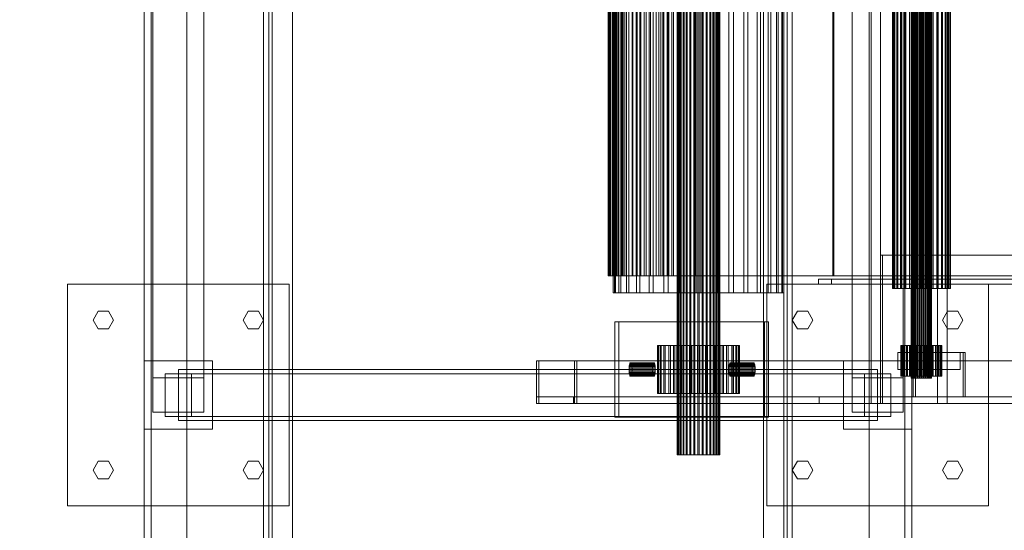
# Model space of a CAD drawing. Header units: millimetres. Extents: x -3490 to 61924, y -72580 to 6847.
# Tile 502 of 656: x 18422 to 18999, y -20979 to -20680. Entities that reach past the tile are written whole.
import ezdxf

# ---------------------------------------------------------------- set-up
doc = ezdxf.new("R2010")
doc.units = ezdxf.units.MM
for name, color, linetype, lineweight in [('COTAS_P', 1, 'Continuous', 0), ('superior_C10', 7, 'Continuous', 0), ('superior_C11', 7, 'Continuous', 0)]:
    doc.layers.add(name, color=color, linetype=linetype, lineweight=lineweight)
doc.dimstyles.new('R19_100', dxfattribs={"dimtxt": 250, "dimasz": 150, "dimexe": 150, "dimexo": 80, "dimgap": 100, "dimtad": 1, "dimtih": 1, "dimtoh": 1, "dimdsep": 46, "dimcen": 0.09, "dimadec": 0, "dimazin": 0, "dimtfac": 1, "dimtdec": 4, "dimtofl": 0, "dimtmove": 0, "dimatfit": 3, "dimfxl": 1, "dimtolj": 1, "dimtzin": 0, "dimarcsym": 0})

# ---------------------------------------------------------------- blocks, each defined once
blk = doc.blocks.new('DIM_R29_39')
at = {"layer": 'COTAS_P'}
for p, q in [((17820, -18060), (17775, -18210)), ((18720, -18060), (17820, -18060)), ((17820, -21300), (17820, -18060)), ((17820, -18060), (17865, -18210)), ((17820, -21300), (17775, -21150)), ((17820, -21300), (17865, -21150)), ((18720, -21300), (17820, -21300))]:
    blk.add_line(p, q, dxfattribs=at)
blk.add_text('3240 P', height=250, rotation=90, dxfattribs=at).set_placement((17720, -19680))

msp = doc.modelspace()

# ---------------------------------------------------------------- linework, layer by layer
at = {"layer": 'superior_C10'}
for p, q in [((18807.505, -20425), (18807.505, -20935)), ((18807.677, -20425), (18807.677, -20935)), ((18807.813, -20935), (18807.813, -20425)), ((18808.323, -20425), (18808.323, -20935)), ((18808.589, -20425), (18808.589, -20935)), ((18809.418, -20425), (18809.418, -20935)), ((18809.804, -20425), (18809.804, -20935)), ((18810.919, -20425), (18810.919, -20935)), ((18811.41, -20425), (18811.41, -20935)), ((18812.769, -20425), (18812.769, -20935)), ((18813.347, -20425), (18813.347, -20935)), ((18814.897, -20425), (18814.897, -20935)), ((18815.539, -20425), (18815.539, -20935)), ((18817.222, -20425), (18817.222, -20935)), ((18817.903, -20425), (18817.903, -20935)), ((18819.653, -20425), (18819.653, -20935)), ((18820.347, -20425), (18820.347, -20935)), ((18822.097, -20425), (18822.097, -20935)), ((18822.778, -20425), (18822.778, -20935)), ((18824.461, -20425), (18824.461, -20935)), ((18825.103, -20425), (18825.103, -20935)), ((18826.653, -20425), (18826.653, -20935)), ((18827.231, -20425), (18827.231, -20935)), ((18828.59, -20425), (18828.59, -20935)), ((18829.081, -20425), (18829.081, -20935)), ((18830.196, -20425), (18830.196, -20935)), ((18830.582, -20425), (18830.582, -20935)), ((18831.411, -20425), (18831.411, -20935)), ((18831.677, -20425), (18831.677, -20935)), ((18832.187, -20425), (18832.187, -20935)), ((18832.323, -20425), (18832.323, -20935)), ((18832.495, -20425), (18832.495, -20935)), ((18921.187, -20905), (18921.187, -20455)), ((18926.744, -20455), (18926.744, -20905)), ((18960.186, -20455), (18960.186, -20905)), ((18965.743, -20905), (18965.743, -20455)), ((18944.691, -20470), (18944.691, -20890)), ((18944.774, -20470), (18944.774, -20890)), ((18944.839, -20890), (18944.839, -20470)), ((18945.084, -20470), (18945.084, -20890)), ((18945.211, -20470), (18945.211, -20890)), ((18945.609, -20470), (18945.609, -20890)), ((18945.795, -20470), (18945.795, -20890)), ((18946.33, -20470), (18946.33, -20890)), ((18946.566, -20470), (18946.566, -20890)), ((18947.218, -20470), (18947.218, -20890)), ((18947.495, -20470), (18947.495, -20890)), ((18948.24, -20470), (18948.24, -20890)), ((18948.548, -20470), (18948.548, -20890)), ((18949.355, -20470), (18949.355, -20890)), ((18949.682, -20470), (18949.682, -20890)), ((18950.522, -20470), (18950.522, -20890)), ((18950.856, -20470), (18950.856, -20890)), ((18951.695, -20470), (18951.695, -20890)), ((18952.022, -20470), (18952.022, -20890)), ((18952.83, -20470), (18952.83, -20890)), ((18953.138, -20470), (18953.138, -20890)), ((18953.882, -20470), (18953.882, -20890)), ((18954.16, -20470), (18954.16, -20890)), ((18954.812, -20470), (18954.812, -20890)), ((18955.048, -20470), (18955.048, -20890)), ((18955.583, -20470), (18955.583, -20890)), ((18955.768, -20470), (18955.768, -20890)), ((18956.166, -20470), (18956.166, -20890)), ((18956.294, -20470), (18956.294, -20890)), ((18956.539, -20470), (18956.539, -20890)), ((18956.604, -20470), (18956.604, -20890)), ((18956.686, -20470), (18956.686, -20890)), ((18770.019, -20520), (18770.019, -20840)), ((18770.709, -20520), (18770.709, -20840)), ((18771.251, -20840), (18771.251, -20520)), ((18773.292, -20520), (18773.292, -20840)), ((18774.356, -20520), (18774.356, -20840)), ((18777.671, -20520), (18777.671, -20840)), ((18779.215, -20520), (18779.215, -20840)), ((18783.676, -20520), (18783.676, -20840)), ((18785.641, -20520), (18785.641, -20840)), ((18791.077, -20520), (18791.077, -20840)), ((18793.388, -20520), (18793.388, -20840)), ((18799.589, -20520), (18799.589, -20840)), ((18802.157, -20520), (18802.157, -20840)), ((18808.886, -20520), (18808.886, -20840)), ((18811.612, -20520), (18811.612, -20840)), ((18818.611, -20520), (18818.611, -20840)), ((18821.389, -20520), (18821.389, -20840)), ((18828.388, -20520), (18828.388, -20840)), ((18831.114, -20520), (18831.114, -20840)), ((18837.843, -20520), (18837.843, -20840)), ((18840.411, -20520), (18840.411, -20840)), ((18846.612, -20520), (18846.612, -20840)), ((18848.923, -20520), (18848.923, -20840)), ((18854.359, -20520), (18854.359, -20840)), ((18856.324, -20520), (18856.324, -20840)), ((18860.785, -20520), (18860.785, -20840)), ((18862.329, -20520), (18862.329, -20840)), ((18865.644, -20520), (18865.644, -20840)), ((18866.708, -20520), (18866.708, -20840)), ((18868.749, -20520), (18868.749, -20840)), ((18869.291, -20520), (18869.291, -20840)), ((18869.981, -20520), (18869.981, -20840)), ((18933.695, -20522.5), (18933.695, -20837.5)), ((18933.93, -20522.5), (18933.93, -20837.5)), ((18934.114, -20837.5), (18934.114, -20522.5)), ((18934.808, -20522.5), (18934.808, -20837.5)), ((18935.17, -20522.5), (18935.17, -20837.5)), ((18936.297, -20522.5), (18936.297, -20837.5)), ((18936.822, -20522.5), (18936.822, -20837.5)), ((18938.339, -20522.5), (18938.339, -20837.5)), ((18939.007, -20522.5), (18939.007, -20837.5)), ((18940.855, -20522.5), (18940.855, -20837.5)), ((18941.641, -20522.5), (18941.641, -20837.5)), ((18943.749, -20522.5), (18943.749, -20837.5)), ((18944.622, -20522.5), (18944.622, -20837.5)), ((18946.91, -20522.5), (18946.91, -20837.5)), ((18947.837, -20522.5), (18947.837, -20837.5)), ((18950.216, -20522.5), (18950.216, -20837.5)), ((18951.161, -20522.5), (18951.161, -20837.5)), ((18953.541, -20522.5), (18953.541, -20837.5)), ((18954.467, -20522.5), (18954.467, -20837.5)), ((18956.755, -20522.5), (18956.755, -20837.5)), ((18957.628, -20522.5), (18957.628, -20837.5)), ((18959.737, -20522.5), (18959.737, -20837.5)), ((18960.523, -20522.5), (18960.523, -20837.5)), ((18962.371, -20522.5), (18962.371, -20837.5)), ((18963.039, -20522.5), (18963.039, -20837.5)), ((18964.556, -20522.5), (18964.556, -20837.5)), ((18965.081, -20522.5), (18965.081, -20837.5)), ((18966.208, -20522.5), (18966.208, -20837.5)), ((18966.569, -20522.5), (18966.569, -20837.5)), ((18967.264, -20522.5), (18967.264, -20837.5)), ((18967.448, -20522.5), (18967.448, -20837.5)), ((18967.682, -20522.5), (18967.682, -20837.5)), ((18767.038, -20530), (18767.038, -20830)), ((18767.23, -20530), (18767.23, -20830)), ((18767.751, -20530), (18767.751, -20830)), ((18768.326, -20530), (18768.326, -20830)), ((18769.359, -20530), (18769.359, -20830)), ((18770.035, -20830), (18770.035, -20530)), ((18770.217, -20830), (18770.217, -20530)), ((18770.306, -20530), (18770.306, -20830)), ((18770.709, -20830), (18770.709, -20530)), ((18771.251, -20830), (18771.251, -20530)), ((18771.833, -20530), (18771.833, -20830)), ((18772.225, -20830), (18772.225, -20530)), ((18773.118, -20830), (18773.118, -20530)), ((18773.136, -20530), (18773.136, -20830)), ((18774.559, -20830), (18774.559, -20530)), ((18775.131, -20530), (18775.131, -20830)), ((18775.788, -20830), (18775.788, -20530)), ((18776.767, -20530), (18776.767, -20830)), ((18777.671, -20830), (18777.671, -20530)), ((18779.197, -20530), (18779.197, -20830)), ((18779.215, -20830), (18779.215, -20530)), ((18781.139, -20530), (18781.139, -20830)), ((18781.506, -20830), (18781.506, -20530)), ((18783.339, -20830), (18783.339, -20530)), ((18783.961, -20530), (18783.961, -20830)), ((18786.001, -20830), (18786.001, -20530)), ((18786.176, -20530), (18786.176, -20830)), ((18788.09, -20830), (18788.09, -20530)), ((18789.342, -20530), (18789.342, -20830)), ((18791.077, -20830), (18791.077, -20530)), ((18791.791, -20530), (18791.791, -20830)), ((18793.388, -20830), (18793.388, -20530)), ((18795.247, -20530), (18795.247, -20830)), ((18796.648, -20830), (18796.648, -20530)), ((18797.889, -20530), (18797.889, -20830)), ((18799.14, -20830), (18799.14, -20530)), ((18801.576, -20530), (18801.576, -20830)), ((18802.618, -20830), (18802.618, -20530)), ((18804.365, -20530), (18804.365, -20830)), ((18805.25, -20830), (18805.25, -20530)), ((18808.22, -20830), (18808.22, -20530)), ((18808.886, -20530), (18808.886, -20830)), ((18811.109, -20530), (18811.109, -20830)), ((18811.612, -20830), (18811.612, -20530)), ((18818.005, -20530), (18818.005, -20830)), ((18818.118, -20830), (18818.118, -20530)), ((18824.655, -20830), (18824.655, -20530)), ((18824.935, -20530), (18824.935, -20830)), ((18831.114, -20830), (18831.114, -20530)), ((18831.78, -20530), (18831.78, -20830)), ((18898.696, -20830), (18898.696, -20530)), ((18899.362, -20530), (18899.362, -20830)), ((18926.612, -20901), (18926.612, -20818)), ((18926.612, -20818), (27811.615, -20818)), ((18926.612, -20818), (18927.945, -20818)), ((27812.948, -20818), (18927.945, -20818)), ((18927.945, -20818), (18927.945, -20901)), ((18767.751, -20830), (18767.038, -20830)), ((18767.038, -20830), (18770.035, -20830)), ((18767.038, -20830), (18767.23, -20830)), ((18767.23, -20830), (18770.217, -20830)), ((18767.23, -20830), (18768.326, -20830)), ((18769.359, -20830), (18767.751, -20830)), ((18767.751, -20830), (18770.709, -20830)), ((18768.326, -20830), (18771.251, -20830)), ((18768.326, -20830), (18770.306, -20830)), ((18771.833, -20830), (18769.359, -20830)), ((18769.359, -20830), (18772.225, -20830)), ((18770.035, -20830), (18770.709, -20830)), ((18770.217, -20830), (18770.035, -20830)), ((18771.251, -20830), (18770.217, -20830)), ((18770.306, -20830), (18773.118, -20830)), ((18770.306, -20830), (18773.136, -20830)), ((18770.709, -20830), (18772.225, -20830)), ((18773.118, -20830), (18771.251, -20830)), ((18775.131, -20830), (18771.833, -20830)), ((18771.833, -20830), (18774.559, -20830)), ((18772.225, -20830), (18774.559, -20830)), ((18775.788, -20830), (18773.118, -20830)), ((18773.136, -20830), (18775.788, -20830)), ((18773.136, -20830), (18776.767, -20830)), ((18774.559, -20830), (18777.671, -20830)), ((18779.197, -20830), (18775.131, -20830)), ((18775.131, -20830), (18777.671, -20830)), ((18779.215, -20830), (18775.788, -20830)), ((18776.767, -20830), (18779.215, -20830)), ((18776.767, -20830), (18781.139, -20830)), ((18777.671, -20830), (18781.506, -20830)), ((18783.961, -20830), (18779.197, -20830)), ((18779.197, -20830), (18781.506, -20830)), ((18783.339, -20830), (18779.215, -20830)), ((18781.139, -20830), (18783.339, -20830)), ((18781.139, -20830), (18786.176, -20830)), ((18781.506, -20830), (18786.001, -20830)), ((18788.09, -20830), (18783.339, -20830)), ((18789.342, -20830), (18783.961, -20830)), ((18783.961, -20830), (18786.001, -20830)), ((18786.001, -20830), (18791.077, -20830)), ((18786.176, -20830), (18788.09, -20830)), ((18786.176, -20830), (18791.791, -20830)), ((18793.388, -20830), (18788.09, -20830)), ((18795.247, -20830), (18789.342, -20830)), ((18789.342, -20830), (18791.077, -20830)), ((18791.077, -20830), (18796.648, -20830)), ((18791.791, -20830), (18793.388, -20830)), ((18791.791, -20830), (18797.889, -20830)), ((18799.14, -20830), (18793.388, -20830)), ((18801.576, -20830), (18795.247, -20830)), ((18795.247, -20830), (18796.648, -20830)), ((18796.648, -20830), (18802.618, -20830)), ((18797.889, -20830), (18799.14, -20830)), ((18797.889, -20830), (18804.365, -20830)), ((18805.25, -20830), (18799.14, -20830)), ((18808.22, -20830), (18801.576, -20830)), ((18801.576, -20830), (18802.618, -20830)), ((18802.618, -20830), (18808.886, -20830)), ((18804.365, -20830), (18805.25, -20830)), ((18804.365, -20830), (18811.109, -20830)), ((18811.612, -20830), (18805.25, -20830)), ((27888.22, -20830), (18808.22, -20830)), ((18808.22, -20830), (18808.886, -20830)), ((18808.886, -20830), (27888.886, -20830)), ((18811.109, -20830), (18811.612, -20830)), ((18811.109, -20830), (18818.005, -20830)), ((18818.118, -20830), (18811.612, -20830)), ((18818.005, -20830), (18818.118, -20830)), ((18818.005, -20830), (18824.935, -20830)), ((18824.655, -20830), (18818.118, -20830)), ((18824.935, -20830), (18824.655, -20830)), ((18831.114, -20830), (18824.655, -20830)), ((18824.935, -20830), (18831.78, -20830)), ((27911.114, -20830), (18831.114, -20830)), ((18831.114, -20830), (18831.78, -20830)), ((18831.78, -20830), (27911.78, -20830)), ((27842.198, -20830), (18898.696, -20830)), ((18898.696, -20830), (18899.362, -20830)), ((18899.362, -20830), (27842.865, -20830)), ((18890.279, -20835), (18890.279, -20832)), ((18890.279, -20832), (27853.281, -20832)), ((18890.279, -20832), (18898.059, -20832)), ((27853.281, -20835), (18890.279, -20835)), ((18890.279, -20835), (18898.059, -20835)), ((27861.061, -20832), (18898.059, -20832)), ((18898.059, -20832), (18898.059, -20835)), ((18898.059, -20835), (27861.061, -20835)), ((18770.709, -20840), (18770.019, -20840)), ((18770.019, -20840), (18771.251, -20840)), ((18773.292, -20840), (18770.709, -20840)), ((18771.251, -20840), (18774.356, -20840)), ((18777.671, -20840), (18773.292, -20840)), ((18774.356, -20840), (18779.215, -20840)), ((18783.676, -20840), (18777.671, -20840)), ((18779.215, -20840), (18785.641, -20840)), ((18791.077, -20840), (18783.676, -20840)), ((18785.641, -20840), (18793.388, -20840)), ((18799.589, -20840), (18791.077, -20840)), ((18793.388, -20840), (18802.157, -20840)), ((18808.886, -20840), (18799.589, -20840)), ((18802.157, -20840), (18811.612, -20840)), ((18818.611, -20840), (18808.886, -20840)), ((18811.612, -20840), (18821.389, -20840)), ((18828.388, -20840), (18818.611, -20840)), ((18821.389, -20840), (18831.114, -20840)), ((18837.843, -20840), (18828.388, -20840)), ((18831.114, -20840), (18840.411, -20840)), ((18846.612, -20840), (18837.843, -20840)), ((18840.411, -20840), (18848.923, -20840)), ((18854.359, -20840), (18846.612, -20840)), ((18848.923, -20840), (18856.324, -20840)), ((18860.785, -20840), (18854.359, -20840)), ((18856.324, -20840), (18862.329, -20840)), ((18865.644, -20840), (18860.785, -20840)), ((18862.329, -20840), (18866.708, -20840)), ((18868.749, -20840), (18865.644, -20840)), ((18866.708, -20840), (18869.291, -20840)), ((18869.981, -20840), (18868.749, -20840)), ((18869.291, -20840), (18869.981, -20840)), ((18933.93, -20837.5), (18933.695, -20837.5)), ((18933.695, -20837.5), (18934.114, -20837.5)), ((18934.808, -20837.5), (18933.93, -20837.5)), ((18934.114, -20837.5), (18935.17, -20837.5)), ((18936.297, -20837.5), (18934.808, -20837.5)), ((18935.17, -20837.5), (18936.822, -20837.5)), ((18938.339, -20837.5), (18936.297, -20837.5)), ((18936.822, -20837.5), (18939.007, -20837.5)), ((18940.855, -20837.5), (18938.339, -20837.5)), ((18939.007, -20837.5), (18941.641, -20837.5)), ((18943.749, -20837.5), (18940.855, -20837.5)), ((18941.641, -20837.5), (18944.622, -20837.5)), ((18946.91, -20837.5), (18943.749, -20837.5)), ((18944.622, -20837.5), (18947.837, -20837.5)), ((18950.216, -20837.5), (18946.91, -20837.5)), ((18947.837, -20837.5), (18951.161, -20837.5)), ((18953.541, -20837.5), (18950.216, -20837.5)), ((18951.161, -20837.5), (18954.467, -20837.5)), ((18956.755, -20837.5), (18953.541, -20837.5)), ((18954.467, -20837.5), (18957.628, -20837.5)), ((18959.737, -20837.5), (18956.755, -20837.5)), ((18957.628, -20837.5), (18960.523, -20837.5)), ((18962.371, -20837.5), (18959.737, -20837.5)), ((18960.523, -20837.5), (18963.039, -20837.5)), ((18964.556, -20837.5), (18962.371, -20837.5)), ((18963.039, -20837.5), (18965.081, -20837.5)), ((18966.208, -20837.5), (18964.556, -20837.5)), ((18965.081, -20837.5), (18966.569, -20837.5)), ((18967.264, -20837.5), (18966.208, -20837.5)), ((18966.569, -20837.5), (18967.448, -20837.5)), ((18967.682, -20837.5), (18967.264, -20837.5)), ((18967.448, -20837.5), (18967.682, -20837.5)), ((18771.013, -20913), (18771.013, -20857)), ((18771.013, -20857), (18858.762, -20857)), ((18771.013, -20857), (18773.236, -20857)), ((18860.985, -20857), (18773.236, -20857)), ((18773.236, -20857), (18773.236, -20913)), ((18858.762, -20857), (18858.762, -20913)), ((18860.985, -20857), (18858.762, -20857)), ((18860.985, -20913), (18860.985, -20857)), ((18796.009, -20871), (18796.34, -20871)), ((18796.6, -20871), (18796.009, -20871)), ((18796.009, -20871), (18796.009, -20899)), ((18796.34, -20871), (18797.58, -20871)), ((18796.34, -20871), (18796.34, -20899)), ((18798.091, -20871), (18796.6, -20871)), ((18796.6, -20899), (18796.6, -20871)), ((18797.58, -20871), (18799.682, -20871)), ((18797.58, -20871), (18797.58, -20899)), ((18800.423, -20871), (18798.091, -20871)), ((18798.091, -20871), (18798.091, -20899)), ((18799.561, -20899), (18799.561, -20871)), ((18799.561, -20871), (18834.66, -20871)), ((18799.561, -20871), (18805.34, -20871)), ((18799.682, -20871), (18802.564, -20871)), ((18799.682, -20871), (18799.682, -20899)), ((18803.508, -20871), (18800.423, -20871)), ((18800.423, -20871), (18800.423, -20899)), ((18802.564, -20871), (18806.117, -20871)), ((18802.564, -20871), (18802.564, -20899)), ((18807.226, -20871), (18803.508, -20871)), ((18803.508, -20871), (18803.508, -20899)), ((18840.439, -20871), (18805.34, -20871)), ((18805.34, -20871), (18805.34, -20899)), ((18806.117, -20871), (18810.203, -20871)), ((18806.117, -20871), (18806.117, -20899)), ((18811.435, -20871), (18807.226, -20871)), ((18807.226, -20871), (18807.226, -20899)), ((18810.203, -20871), (18814.666, -20871)), ((18810.203, -20871), (18810.203, -20899)), ((18815.974, -20871), (18811.435, -20871)), ((18811.435, -20871), (18811.435, -20899)), ((18814.666, -20871), (18819.333, -20871)), ((18814.666, -20871), (18814.666, -20899)), ((18820.667, -20871), (18815.974, -20871)), ((18815.974, -20871), (18815.974, -20899)), ((18819.333, -20871), (18824.026, -20871)), ((18819.333, -20871), (18819.333, -20899)), ((18825.334, -20871), (18820.667, -20871)), ((18820.667, -20871), (18820.667, -20899)), ((18824.026, -20871), (18828.565, -20871)), ((18824.026, -20871), (18824.026, -20899)), ((18829.797, -20871), (18825.334, -20871)), ((18825.334, -20871), (18825.334, -20899)), ((18828.565, -20871), (18832.774, -20871)), ((18828.565, -20871), (18828.565, -20899)), ((18833.883, -20871), (18829.797, -20871)), ((18829.797, -20871), (18829.797, -20899)), ((18832.774, -20871), (18836.492, -20871)), ((18832.774, -20871), (18832.774, -20899)), ((18837.436, -20871), (18833.883, -20871)), ((18833.883, -20871), (18833.883, -20899)), ((18834.66, -20871), (18834.66, -20899)), ((18840.439, -20871), (18834.66, -20871)), ((18836.492, -20871), (18839.577, -20871)), ((18836.492, -20871), (18836.492, -20899)), ((18840.318, -20871), (18837.436, -20871)), ((18837.436, -20871), (18837.436, -20899)), ((18839.577, -20871), (18841.909, -20871)), ((18839.577, -20871), (18839.577, -20899)), ((18842.42, -20871), (18840.318, -20871)), ((18840.318, -20871), (18840.318, -20899)), ((18840.439, -20899), (18840.439, -20871)), ((18841.909, -20871), (18843.4, -20871)), ((18841.909, -20871), (18841.909, -20899)), ((18843.66, -20871), (18842.42, -20871)), ((18842.42, -20871), (18842.42, -20899)), ((18843.4, -20871), (18843.991, -20871)), ((18843.4, -20871), (18843.4, -20899)), ((18843.991, -20871), (18843.66, -20871)), ((18843.66, -20871), (18843.66, -20899)), ((18843.991, -20871), (18843.991, -20899)), ((18936.766, -20885), (18936.766, -20875)), ((18936.766, -20875), (18960.166, -20875)), ((18936.766, -20875), (18950.103, -20875)), ((18938.693, -20871), (18938.859, -20871)), ((18938.989, -20871), (18938.693, -20871)), ((18938.693, -20871), (18938.693, -20889)), ((18938.859, -20871), (18939.479, -20871)), ((18938.859, -20871), (18938.859, -20889)), ((18939.734, -20871), (18938.989, -20871)), ((18938.989, -20889), (18938.989, -20871)), ((18939.479, -20871), (18940.53, -20871)), ((18939.479, -20871), (18939.479, -20889)), ((18940.9, -20871), (18939.734, -20871)), ((18939.734, -20871), (18939.734, -20889)), ((18940.53, -20871), (18941.971, -20871)), ((18940.53, -20871), (18940.53, -20889)), ((18942.443, -20871), (18940.9, -20871)), ((18940.9, -20871), (18940.9, -20889)), ((18941.971, -20871), (18943.747, -20871)), ((18941.971, -20871), (18941.971, -20889)), ((18944.302, -20871), (18942.443, -20871)), ((18942.443, -20871), (18942.443, -20889)), ((18943.747, -20871), (18945.79, -20871)), ((18943.747, -20871), (18943.747, -20889)), ((18946.406, -20871), (18944.302, -20871)), ((18944.302, -20871), (18944.302, -20889)), ((18945.79, -20871), (18948.022, -20871)), ((18945.79, -20871), (18945.79, -20889)), ((18945.844, -20901), (18945.844, -20875)), ((18945.844, -20875), (18975.093, -20875)), ((18945.844, -20875), (18947.178, -20875)), ((18948.676, -20871), (18946.406, -20871)), ((18946.406, -20871), (18946.406, -20889)), ((18976.427, -20875), (18947.178, -20875)), ((18947.178, -20875), (18947.178, -20901)), ((18948.022, -20871), (18950.355, -20871)), ((18948.022, -20871), (18948.022, -20889)), ((18951.022, -20871), (18948.676, -20871)), ((18948.676, -20871), (18948.676, -20889)), ((18973.502, -20875), (18950.103, -20875)), ((18950.103, -20875), (18950.103, -20885)), ((18950.355, -20871), (18952.702, -20871)), ((18950.355, -20871), (18950.355, -20889)), ((18953.356, -20871), (18951.022, -20871)), ((18951.022, -20871), (18951.022, -20889)), ((18952.702, -20871), (18954.971, -20871)), ((18952.702, -20871), (18952.702, -20889)), ((18955.587, -20871), (18953.356, -20871)), ((18953.356, -20871), (18953.356, -20889)), ((18954.971, -20871), (18957.076, -20871)), ((18954.971, -20871), (18954.971, -20889)), ((18957.63, -20871), (18955.587, -20871)), ((18955.587, -20871), (18955.587, -20889)), ((18957.076, -20871), (18958.935, -20871)), ((18957.076, -20871), (18957.076, -20889)), ((18959.407, -20871), (18957.63, -20871)), ((18957.63, -20871), (18957.63, -20889)), ((18958.935, -20871), (18960.477, -20871)), ((18958.935, -20871), (18958.935, -20889)), ((18960.848, -20871), (18959.407, -20871)), ((18959.407, -20871), (18959.407, -20889)), ((18960.166, -20875), (18960.166, -20885)), ((18973.502, -20875), (18960.166, -20875)), ((18960.477, -20871), (18961.643, -20871)), ((18960.477, -20871), (18960.477, -20889)), ((18961.899, -20871), (18960.848, -20871)), ((18960.848, -20871), (18960.848, -20889)), ((18961.643, -20871), (18962.389, -20871)), ((18961.643, -20871), (18961.643, -20889)), ((18962.519, -20871), (18961.899, -20871)), ((18961.899, -20871), (18961.899, -20889)), ((18962.389, -20871), (18962.684, -20871)), ((18962.389, -20871), (18962.389, -20889)), ((18962.684, -20871), (18962.519, -20871)), ((18962.519, -20871), (18962.519, -20889)), ((18962.684, -20871), (18962.684, -20889)), ((18973.502, -20885), (18973.502, -20875)), ((18975.093, -20875), (18975.093, -20901)), ((18976.427, -20875), (18975.093, -20875)), ((18976.427, -20901), (18976.427, -20875)), ((18725.079, -20905), (18725.079, -20880)), ((18725.079, -20880), (27941.576, -20880)), ((18725.079, -20880), (18726.412, -20880)), ((27942.91, -20880), (18726.412, -20880)), ((18726.412, -20880), (18726.412, -20905)), ((18747.306, -20905), (18747.306, -20880)), ((18747.306, -20880), (27963.804, -20880)), ((18747.306, -20880), (18748.639, -20880)), ((27965.137, -20880), (18748.639, -20880)), ((18748.639, -20880), (18748.639, -20905)), ((18779.518, -20882.172), (18779.408, -20882.778)), ((18779.653, -20881.674), (18779.518, -20882.172)), ((18793.168, -20882.172), (18779.518, -20882.172)), ((18779.807, -20881.304), (18779.653, -20881.674)), ((18793.303, -20881.674), (18779.653, -20881.674)), ((18779.974, -20881.077), (18779.807, -20881.304)), ((18793.457, -20881.304), (18779.807, -20881.304)), ((18780.147, -20881), (18779.974, -20881.077)), ((18793.623, -20881.077), (18779.974, -20881.077)), ((18780.32, -20881.077), (18780.147, -20881)), ((18793.797, -20881), (18780.147, -20881)), ((18780.487, -20881.304), (18780.32, -20881.077)), ((18793.97, -20881.077), (18780.32, -20881.077)), ((18780.641, -20881.674), (18780.487, -20881.304)), ((18794.137, -20881.304), (18780.487, -20881.304)), ((18780.776, -20882.172), (18780.641, -20881.674)), ((18794.291, -20881.674), (18780.641, -20881.674)), ((18780.886, -20882.778), (18780.776, -20882.172)), ((18794.425, -20882.172), (18780.776, -20882.172)), ((18793.057, -20882.778), (18793.168, -20882.172)), ((18793.168, -20882.172), (18793.303, -20881.674)), ((18793.303, -20881.674), (18793.457, -20881.304)), ((18793.457, -20881.304), (18793.623, -20881.077)), ((18793.623, -20881.077), (18793.797, -20881)), ((18793.797, -20881), (18793.97, -20881.077)), ((18793.97, -20881.077), (18794.137, -20881.304)), ((18794.137, -20881.304), (18794.291, -20881.674)), ((18794.291, -20881.674), (18794.425, -20882.172)), ((18794.425, -20882.172), (18794.536, -20882.778)), ((18838.017, -20882.172), (18837.907, -20882.778)), ((18838.152, -20881.674), (18838.017, -20882.172)), ((18851.667, -20882.172), (18838.017, -20882.172)), ((18838.306, -20881.304), (18838.152, -20881.674)), ((18851.802, -20881.674), (18838.152, -20881.674)), ((18838.473, -20881.077), (18838.306, -20881.304)), ((18851.956, -20881.304), (18838.306, -20881.304)), ((18838.646, -20881), (18838.473, -20881.077)), ((18852.122, -20881.077), (18838.473, -20881.077)), ((18838.82, -20881.077), (18838.646, -20881)), ((18852.296, -20881), (18838.646, -20881)), ((18838.986, -20881.304), (18838.82, -20881.077)), ((18852.469, -20881.077), (18838.82, -20881.077)), ((18839.14, -20881.674), (18838.986, -20881.304)), ((18852.636, -20881.304), (18838.986, -20881.304)), ((18839.275, -20882.172), (18839.14, -20881.674)), ((18852.79, -20881.674), (18839.14, -20881.674)), ((18839.385, -20882.778), (18839.275, -20882.172)), ((18852.925, -20882.172), (18839.275, -20882.172)), ((18851.557, -20882.778), (18851.667, -20882.172)), ((18851.667, -20882.172), (18851.802, -20881.674)), ((18851.802, -20881.674), (18851.956, -20881.304)), ((18851.956, -20881.304), (18852.122, -20881.077)), ((18852.122, -20881.077), (18852.296, -20881)), ((18852.296, -20881), (18852.469, -20881.077)), ((18852.469, -20881.077), (18852.636, -20881.304)), ((18852.636, -20881.304), (18852.79, -20881.674)), ((18852.79, -20881.674), (18852.925, -20882.172)), ((18852.925, -20882.172), (18853.035, -20882.778)), ((18926.612, -20905), (18926.612, -20880)), ((18926.612, -20880), (19621.741, -20880)), ((18926.612, -20880), (18927.945, -20880)), ((19623.074, -20880), (18927.945, -20880)), ((18927.945, -20880), (18927.945, -20905)), ((18779.275, -20884.22), (18779.258, -20885)), ((18779.258, -20885), (18779.275, -20885.78)), ((18792.908, -20885), (18779.258, -20885)), ((18779.326, -20883.469), (18779.275, -20884.22)), ((18792.925, -20884.22), (18779.275, -20884.22)), ((18779.275, -20885.78), (18779.326, -20886.531)), ((18792.925, -20885.78), (18779.275, -20885.78)), ((18779.408, -20882.778), (18779.326, -20883.469)), ((18792.975, -20883.469), (18779.326, -20883.469)), ((18779.326, -20886.531), (18779.408, -20887.222)), ((18792.975, -20886.531), (18779.326, -20886.531)), ((18793.057, -20882.778), (18779.408, -20882.778)), ((18779.408, -20887.222), (18779.518, -20887.828)), ((18793.057, -20887.222), (18779.408, -20887.222)), ((18779.518, -20887.828), (18779.653, -20888.326)), ((18793.168, -20887.828), (18779.518, -20887.828)), ((18780.641, -20888.326), (18780.776, -20887.828)), ((18780.776, -20887.828), (18780.886, -20887.222)), ((18794.425, -20887.828), (18780.776, -20887.828)), ((18780.968, -20883.469), (18780.886, -20882.778)), ((18794.536, -20882.778), (18780.886, -20882.778)), ((18780.886, -20887.222), (18780.968, -20886.531)), ((18794.536, -20887.222), (18780.886, -20887.222)), ((18781.019, -20884.22), (18780.968, -20883.469)), ((18794.618, -20883.469), (18780.968, -20883.469)), ((18780.968, -20886.531), (18781.019, -20885.78)), ((18794.618, -20886.531), (18780.968, -20886.531)), ((18781.036, -20885), (18781.019, -20884.22)), ((18794.669, -20884.22), (18781.019, -20884.22)), ((18781.019, -20885.78), (18781.036, -20885)), ((18794.669, -20885.78), (18781.019, -20885.78)), ((18794.686, -20885), (18781.036, -20885)), ((18792.908, -20885), (18792.925, -20884.22)), ((18792.925, -20885.78), (18792.908, -20885)), ((18792.925, -20884.22), (18792.975, -20883.469)), ((18792.975, -20886.531), (18792.925, -20885.78)), ((18792.975, -20883.469), (18793.057, -20882.778)), ((18793.057, -20887.222), (18792.975, -20886.531)), ((18793.168, -20887.828), (18793.057, -20887.222)), ((18793.303, -20888.326), (18793.168, -20887.828)), ((18794.425, -20887.828), (18794.291, -20888.326)), ((18794.536, -20887.222), (18794.425, -20887.828)), ((18794.536, -20882.778), (18794.618, -20883.469)), ((18794.618, -20886.531), (18794.536, -20887.222)), ((18794.618, -20883.469), (18794.669, -20884.22)), ((18794.669, -20885.78), (18794.618, -20886.531)), ((18794.669, -20884.22), (18794.686, -20885)), ((18794.686, -20885), (18794.669, -20885.78)), ((18837.774, -20884.22), (18837.757, -20885)), ((18837.757, -20885), (18837.774, -20885.78)), ((18851.407, -20885), (18837.757, -20885)), ((18837.825, -20883.469), (18837.774, -20884.22)), ((18851.424, -20884.22), (18837.774, -20884.22)), ((18837.774, -20885.78), (18837.825, -20886.531)), ((18851.424, -20885.78), (18837.774, -20885.78)), ((18837.907, -20882.778), (18837.825, -20883.469)), ((18851.474, -20883.469), (18837.825, -20883.469)), ((18837.825, -20886.531), (18837.907, -20887.222)), ((18851.474, -20886.531), (18837.825, -20886.531)), ((18851.557, -20882.778), (18837.907, -20882.778)), ((18837.907, -20887.222), (18838.017, -20887.828)), ((18851.557, -20887.222), (18837.907, -20887.222)), ((18838.017, -20887.828), (18838.152, -20888.326)), ((18851.667, -20887.828), (18838.017, -20887.828)), ((18839.14, -20888.326), (18839.275, -20887.828)), ((18839.275, -20887.828), (18839.385, -20887.222)), ((18852.925, -20887.828), (18839.275, -20887.828)), ((18839.467, -20883.469), (18839.385, -20882.778)), ((18853.035, -20882.778), (18839.385, -20882.778)), ((18839.385, -20887.222), (18839.467, -20886.531)), ((18853.035, -20887.222), (18839.385, -20887.222)), ((18839.518, -20884.22), (18839.467, -20883.469)), ((18853.117, -20883.469), (18839.467, -20883.469)), ((18839.467, -20886.531), (18839.518, -20885.78)), ((18853.117, -20886.531), (18839.467, -20886.531)), ((18839.535, -20885), (18839.518, -20884.22)), ((18853.168, -20884.22), (18839.518, -20884.22)), ((18839.518, -20885.78), (18839.535, -20885)), ((18853.168, -20885.78), (18839.518, -20885.78)), ((18853.185, -20885), (18839.535, -20885)), ((18851.407, -20885), (18851.424, -20884.22)), ((18851.424, -20885.78), (18851.407, -20885)), ((18851.424, -20884.22), (18851.474, -20883.469)), ((18851.474, -20886.531), (18851.424, -20885.78)), ((18851.474, -20883.469), (18851.557, -20882.778)), ((18851.557, -20887.222), (18851.474, -20886.531)), ((18851.667, -20887.828), (18851.557, -20887.222)), ((18851.802, -20888.326), (18851.667, -20887.828)), ((18852.925, -20887.828), (18852.79, -20888.326)), ((18853.035, -20887.222), (18852.925, -20887.828)), ((18853.035, -20882.778), (18853.117, -20883.469)), ((18853.117, -20886.531), (18853.035, -20887.222)), ((18853.117, -20883.469), (18853.168, -20884.22)), ((18853.168, -20885.78), (18853.117, -20886.531)), ((18853.168, -20884.22), (18853.185, -20885)), ((18853.185, -20885), (18853.168, -20885.78)), ((18960.166, -20885), (18936.766, -20885)), ((18936.766, -20885), (18950.103, -20885)), ((18950.103, -20885), (18973.502, -20885)), ((18960.166, -20885), (18973.502, -20885)), ((18779.653, -20888.326), (18779.807, -20888.696)), ((18793.303, -20888.326), (18779.653, -20888.326)), ((18779.807, -20888.696), (18779.974, -20888.923)), ((18793.457, -20888.696), (18779.807, -20888.696)), ((18779.974, -20888.923), (18780.147, -20889)), ((18793.623, -20888.923), (18779.974, -20888.923)), ((18780.147, -20889), (18780.32, -20888.923)), ((18780.147, -20889), (18793.797, -20889)), ((18780.32, -20888.923), (18780.487, -20888.696)), ((18793.97, -20888.923), (18780.32, -20888.923)), ((18780.487, -20888.696), (18780.641, -20888.326)), ((18794.137, -20888.696), (18780.487, -20888.696)), ((18794.291, -20888.326), (18780.641, -20888.326)), ((18793.457, -20888.696), (18793.303, -20888.326)), ((18793.623, -20888.923), (18793.457, -20888.696)), ((18793.797, -20889), (18793.623, -20888.923)), ((18793.97, -20888.923), (18793.797, -20889)), ((18794.137, -20888.696), (18793.97, -20888.923)), ((18794.291, -20888.326), (18794.137, -20888.696)), ((18838.152, -20888.326), (18838.306, -20888.696)), ((18851.802, -20888.326), (18838.152, -20888.326)), ((18838.306, -20888.696), (18838.473, -20888.923)), ((18851.956, -20888.696), (18838.306, -20888.696)), ((18838.473, -20888.923), (18838.646, -20889)), ((18852.122, -20888.923), (18838.473, -20888.923)), ((18838.646, -20889), (18838.82, -20888.923)), ((18838.646, -20889), (18852.296, -20889)), ((18838.82, -20888.923), (18838.986, -20888.696)), ((18852.469, -20888.923), (18838.82, -20888.923)), ((18838.986, -20888.696), (18839.14, -20888.326)), ((18852.636, -20888.696), (18838.986, -20888.696)), ((18852.79, -20888.326), (18839.14, -20888.326)), ((18851.956, -20888.696), (18851.802, -20888.326)), ((18852.122, -20888.923), (18851.956, -20888.696)), ((18852.296, -20889), (18852.122, -20888.923)), ((18852.469, -20888.923), (18852.296, -20889)), ((18852.636, -20888.696), (18852.469, -20888.923)), ((18852.79, -20888.326), (18852.636, -20888.696)), ((18938.859, -20889), (18938.693, -20889)), ((18938.693, -20889), (18938.989, -20889)), ((18939.479, -20889), (18938.859, -20889)), ((18938.989, -20889), (18939.734, -20889)), ((18940.53, -20889), (18939.479, -20889)), ((18939.734, -20889), (18940.9, -20889)), ((18941.971, -20889), (18940.53, -20889)), ((18940.9, -20889), (18942.443, -20889)), ((18943.747, -20889), (18941.971, -20889)), ((18942.443, -20889), (18944.302, -20889)), ((18945.79, -20889), (18943.747, -20889)), ((18944.302, -20889), (18946.406, -20889)), ((18944.774, -20890), (18944.691, -20890)), ((18944.691, -20890), (18944.839, -20890)), ((18945.084, -20890), (18944.774, -20890)), ((18944.839, -20890), (18945.211, -20890)), ((18945.609, -20890), (18945.084, -20890)), ((18945.211, -20890), (18945.795, -20890)), ((18946.33, -20890), (18945.609, -20890)), ((18948.022, -20889), (18945.79, -20889)), ((18945.795, -20890), (18946.566, -20890)), ((18947.218, -20890), (18946.33, -20890)), ((18946.406, -20889), (18948.676, -20889)), ((18946.566, -20890), (18947.495, -20890)), ((18948.24, -20890), (18947.218, -20890)), ((18947.495, -20890), (18948.548, -20890)), ((18950.355, -20889), (18948.022, -20889)), ((18949.355, -20890), (18948.24, -20890)), ((18948.548, -20890), (18949.682, -20890)), ((18948.676, -20889), (18951.022, -20889)), ((18950.522, -20890), (18949.355, -20890)), ((18949.682, -20890), (18950.856, -20890)), ((18952.702, -20889), (18950.355, -20889)), ((18951.695, -20890), (18950.522, -20890)), ((18950.856, -20890), (18952.022, -20890)), ((18951.022, -20889), (18953.356, -20889)), ((18952.83, -20890), (18951.695, -20890)), ((18952.022, -20890), (18953.138, -20890)), ((18954.971, -20889), (18952.702, -20889)), ((18953.882, -20890), (18952.83, -20890)), ((18953.138, -20890), (18954.16, -20890)), ((18953.356, -20889), (18955.587, -20889)), ((18954.812, -20890), (18953.882, -20890)), ((18954.16, -20890), (18955.048, -20890)), ((18955.583, -20890), (18954.812, -20890)), ((18957.076, -20889), (18954.971, -20889)), ((18955.048, -20890), (18955.768, -20890)), ((18956.166, -20890), (18955.583, -20890)), ((18955.587, -20889), (18957.63, -20889)), ((18955.768, -20890), (18956.294, -20890)), ((18956.539, -20890), (18956.166, -20890)), ((18956.294, -20890), (18956.604, -20890)), ((18956.686, -20890), (18956.539, -20890)), ((18956.604, -20890), (18956.686, -20890)), ((18958.935, -20889), (18957.076, -20889)), ((18957.63, -20889), (18959.407, -20889)), ((18960.477, -20889), (18958.935, -20889)), ((18959.407, -20889), (18960.848, -20889)), ((18961.643, -20889), (18960.477, -20889)), ((18960.848, -20889), (18961.899, -20889)), ((18962.389, -20889), (18961.643, -20889)), ((18961.899, -20889), (18962.519, -20889)), ((18962.684, -20889), (18962.389, -20889)), ((18962.519, -20889), (18962.684, -20889)), ((18796.34, -20899), (18796.009, -20899)), ((18796.009, -20899), (18796.6, -20899)), ((18797.58, -20899), (18796.34, -20899)), ((18796.6, -20899), (18798.091, -20899)), ((18799.682, -20899), (18797.58, -20899)), ((18798.091, -20899), (18800.423, -20899)), ((18834.66, -20899), (18799.561, -20899)), ((18799.561, -20899), (18805.34, -20899)), ((18802.564, -20899), (18799.682, -20899)), ((18800.423, -20899), (18803.508, -20899)), ((18806.117, -20899), (18802.564, -20899)), ((18803.508, -20899), (18807.226, -20899)), ((18805.34, -20899), (18840.439, -20899)), ((18810.203, -20899), (18806.117, -20899)), ((18807.226, -20899), (18811.435, -20899)), ((18814.666, -20899), (18810.203, -20899)), ((18811.435, -20899), (18815.974, -20899)), ((18819.333, -20899), (18814.666, -20899)), ((18815.974, -20899), (18820.667, -20899)), ((18824.026, -20899), (18819.333, -20899)), ((18820.667, -20899), (18825.334, -20899)), ((18828.565, -20899), (18824.026, -20899)), ((18825.334, -20899), (18829.797, -20899)), ((18832.774, -20899), (18828.565, -20899)), ((18829.797, -20899), (18833.883, -20899)), ((18836.492, -20899), (18832.774, -20899)), ((18833.883, -20899), (18837.436, -20899)), ((18834.66, -20899), (18840.439, -20899)), ((18839.577, -20899), (18836.492, -20899)), ((18837.436, -20899), (18840.318, -20899)), ((18841.909, -20899), (18839.577, -20899)), ((18840.318, -20899), (18842.42, -20899)), ((18843.4, -20899), (18841.909, -20899)), ((18842.42, -20899), (18843.66, -20899)), ((18843.991, -20899), (18843.4, -20899)), ((18843.66, -20899), (18843.991, -20899)), ((18725.079, -20905), (18725.079, -20901)), ((18725.079, -20901), (27941.576, -20901)), ((18725.079, -20901), (18746.639, -20901)), ((27941.576, -20905), (18725.079, -20905)), ((18725.079, -20905), (18746.639, -20905)), ((18725.079, -20905), (18726.412, -20905)), ((18726.412, -20905), (27942.91, -20905)), ((27963.137, -20901), (18746.639, -20901)), ((18746.639, -20901), (18746.639, -20905)), ((18746.639, -20905), (27963.137, -20905)), ((27963.804, -20905), (18747.306, -20905)), ((18747.306, -20905), (18748.639, -20905)), ((18748.639, -20905), (27965.137, -20905)), ((18890.826, -20905), (18890.826, -20901)), ((18890.826, -20901), (19585.955, -20901)), ((18890.826, -20901), (18927.945, -20901)), ((19585.955, -20905), (18890.826, -20905)), ((18890.826, -20905), (18927.945, -20905)), ((18960.186, -20905), (18921.187, -20905)), ((18921.187, -20905), (18926.744, -20905)), ((27811.615, -20901), (18926.612, -20901)), ((18926.612, -20901), (18927.945, -20901)), ((19621.741, -20905), (18926.612, -20905)), ((18926.612, -20905), (18927.945, -20905)), ((18926.744, -20905), (18965.743, -20905)), ((19623.074, -20901), (18927.945, -20901)), ((18927.945, -20901), (18927.945, -20905)), ((18927.945, -20901), (27812.948, -20901)), ((18927.945, -20905), (19623.074, -20905)), ((18975.093, -20901), (18945.844, -20901)), ((18945.844, -20901), (18947.178, -20901)), ((18947.178, -20901), (18976.427, -20901)), ((18960.186, -20905), (18965.743, -20905)), ((18975.093, -20901), (18976.427, -20901)), ((18858.762, -20913), (18771.013, -20913)), ((18771.013, -20913), (18773.236, -20913)), ((18773.236, -20913), (18860.985, -20913)), ((18858.762, -20913), (18860.985, -20913)), ((18807.677, -20935), (18807.505, -20935)), ((18807.505, -20935), (18807.813, -20935)), ((18808.323, -20935), (18807.677, -20935)), ((18807.813, -20935), (18808.589, -20935)), ((18809.418, -20935), (18808.323, -20935)), ((18808.589, -20935), (18809.804, -20935)), ((18810.919, -20935), (18809.418, -20935)), ((18809.804, -20935), (18811.41, -20935)), ((18812.769, -20935), (18810.919, -20935)), ((18811.41, -20935), (18813.347, -20935)), ((18814.897, -20935), (18812.769, -20935)), ((18813.347, -20935), (18815.539, -20935)), ((18817.222, -20935), (18814.897, -20935)), ((18815.539, -20935), (18817.903, -20935)), ((18819.653, -20935), (18817.222, -20935)), ((18817.903, -20935), (18820.347, -20935)), ((18822.097, -20935), (18819.653, -20935)), ((18820.347, -20935), (18822.778, -20935)), ((18824.461, -20935), (18822.097, -20935)), ((18822.778, -20935), (18825.103, -20935)), ((18826.653, -20935), (18824.461, -20935)), ((18825.103, -20935), (18827.231, -20935)), ((18828.59, -20935), (18826.653, -20935)), ((18827.231, -20935), (18829.081, -20935)), ((18830.196, -20935), (18828.59, -20935)), ((18829.081, -20935), (18830.582, -20935)), ((18831.411, -20935), (18830.196, -20935)), ((18830.582, -20935), (18831.677, -20935)), ((18832.187, -20935), (18831.411, -20935)), ((18831.677, -20935), (18832.323, -20935)), ((18832.495, -20935), (18832.187, -20935)), ((18832.323, -20935), (18832.495, -20935))]:
    msp.add_line(p, q, dxfattribs=at)
at = {"layer": 'superior_C11'}
for p, q in [((18495, -21370), (18495, -17990)), ((18499, -17990), (18499, -21370)), ((18520, -17990), (18520, -21370)), ((18920, -21370), (18920, -17990)), ((18941, -21370), (18941, -17990)), ((18945, -17990), (18945, -21370)), ((18570, -21300), (18570, -18060)), ((18870, -18060), (18870, -21300)), ((18565, -21240), (18565, -18120)), ((18568, -18120), (18568, -21240)), ((18872, -21240), (18872, -18120)), ((18875, -18120), (18875, -21240)), ((18570, -21230), (18570, -18130)), ((18870, -18130), (18870, -21230)), ((18499, -21200), (18499, -18160)), ((18582, -18160), (18582, -21200)), ((18858, -21200), (18858, -18160)), ((18941, -18160), (18941, -21200)), ((18495, -21200), (18495, -20002)), ((18499, -20002), (18499, -21200)), ((18520, -20002), (18520, -21200)), ((18920, -21200), (18920, -20002)), ((18941, -21200), (18941, -20002)), ((18945, -20002), (18945, -21200)), ((18500, -20889.936), (18500, -20469.936)), ((18530, -20889.936), (18530, -20469.936)), ((18910, -20889.936), (18910, -20469.936)), ((18940, -20889.936), (18940, -20469.936)), ((18500, -20490.064), (18500, -20910.064)), ((18530, -20910.064), (18530, -20490.064)), ((18910, -20490.064), (18910, -20910.064)), ((18940, -20910.064), (18940, -20490.064)), ((18450, -20965), (18450, -20835)), ((18450, -20835), (18580, -20835)), ((18580, -20835), (18580, -20965)), ((18860, -20965), (18860, -20835)), ((18860, -20835), (18990, -20835)), ((18990, -20835), (18990, -20965)), ((18465, -20856), (18468, -20850.804)), ((18468, -20850.804), (18474, -20850.804)), ((18474, -20850.804), (18477, -20856)), ((18553, -20856), (18556, -20850.804)), ((18556, -20850.804), (18562, -20850.804)), ((18562, -20850.804), (18565, -20856)), ((18875, -20856), (18878, -20850.804)), ((18878, -20850.804), (18884, -20850.804)), ((18884, -20850.804), (18887, -20856)), ((18963, -20856), (18966, -20850.804)), ((18966, -20850.804), (18972, -20850.804)), ((18972, -20850.804), (18975, -20856)), ((18468, -20861.196), (18465, -20856)), ((18477, -20856), (18474, -20861.196)), ((18556, -20861.196), (18553, -20856)), ((18565, -20856), (18562, -20861.196)), ((18878, -20861.196), (18875, -20856)), ((18887, -20856), (18884, -20861.196)), ((18966, -20861.196), (18963, -20856)), ((18975, -20856), (18972, -20861.196)), ((18474, -20861.196), (18468, -20861.196)), ((18562, -20861.196), (18556, -20861.196)), ((18884, -20861.196), (18878, -20861.196)), ((18972, -20861.196), (18966, -20861.196)), ((18495, -20920), (18495, -20880)), ((18495, -20880), (18535, -20880)), ((18535, -20880), (18535, -20920)), ((18905, -20920), (18905, -20880)), ((18905, -20880), (18945, -20880)), ((18945, -20880), (18945, -20920)), ((18522.691, -20887.5), (18507.309, -20887.5)), ((18507.309, -20887.5), (18507.309, -20912.5)), ((18917.309, -20887.5), (18507.309, -20887.5)), ((18515, -20915), (18515, -20885)), ((18925, -20885), (18515, -20885)), ((18522.691, -20912.5), (18522.691, -20887.5)), ((18932.691, -20887.5), (18522.691, -20887.5)), ((18917.309, -20912.5), (18917.309, -20887.5)), ((18917.309, -20887.5), (18932.691, -20887.5)), ((18925, -20915), (18925, -20885)), ((18932.691, -20887.5), (18932.691, -20912.5)), ((18500, -20910.064), (18500, -20889.936)), ((18500, -20889.936), (18530, -20889.936)), ((18530, -20889.936), (18530, -20910.064)), ((18910, -20910.064), (18910, -20889.936)), ((18910, -20889.936), (18940, -20889.936)), ((18940, -20889.936), (18940, -20910.064)), ((18530, -20910.064), (18500, -20910.064)), ((18940, -20910.064), (18910, -20910.064)), ((18507.309, -20912.5), (18522.691, -20912.5)), ((18917.309, -20912.5), (18507.309, -20912.5)), ((18515, -20915), (18925, -20915)), ((18522.691, -20912.5), (18932.691, -20912.5)), ((18932.691, -20912.5), (18917.309, -20912.5)), ((18535, -20920), (18495, -20920)), ((18945, -20920), (18905, -20920)), ((18465, -20944), (18468, -20938.804)), ((18468, -20938.804), (18474, -20938.804)), ((18474, -20938.804), (18477, -20944)), ((18553, -20944), (18556, -20938.804)), ((18556, -20938.804), (18562, -20938.804)), ((18562, -20938.804), (18565, -20944)), ((18875, -20944), (18878, -20938.804)), ((18878, -20938.804), (18884, -20938.804)), ((18884, -20938.804), (18887, -20944)), ((18963, -20944), (18966, -20938.804)), ((18966, -20938.804), (18972, -20938.804)), ((18972, -20938.804), (18975, -20944)), ((18468, -20949.196), (18465, -20944)), ((18477, -20944), (18474, -20949.196)), ((18556, -20949.196), (18553, -20944)), ((18565, -20944), (18562, -20949.196)), ((18878, -20949.196), (18875, -20944)), ((18887, -20944), (18884, -20949.196)), ((18966, -20949.196), (18963, -20944)), ((18975, -20944), (18972, -20949.196)), ((18474, -20949.196), (18468, -20949.196)), ((18562, -20949.196), (18556, -20949.196)), ((18884, -20949.196), (18878, -20949.196)), ((18972, -20949.196), (18966, -20949.196)), ((18580, -20965), (18450, -20965)), ((18990, -20965), (18860, -20965))]:
    msp.add_line(p, q, dxfattribs=at)

# ---------------------------------------------------------------- dimensions: what is measured, and where the dimension line sits
at = {"layer": 'COTAS_P'}
dim = msp.add_aligned_dim(p1=(18720, -21300), p2=(18720, -18060), distance=900, text='<> P', dimstyle='R19_100', dxfattribs=at)
dim.commit()
dim.dimension.update_dxf_attribs({"geometry": 'DIM_R29_39', "text_midpoint": (17820, -19680)})

doc.saveas('drawing.dxf')
